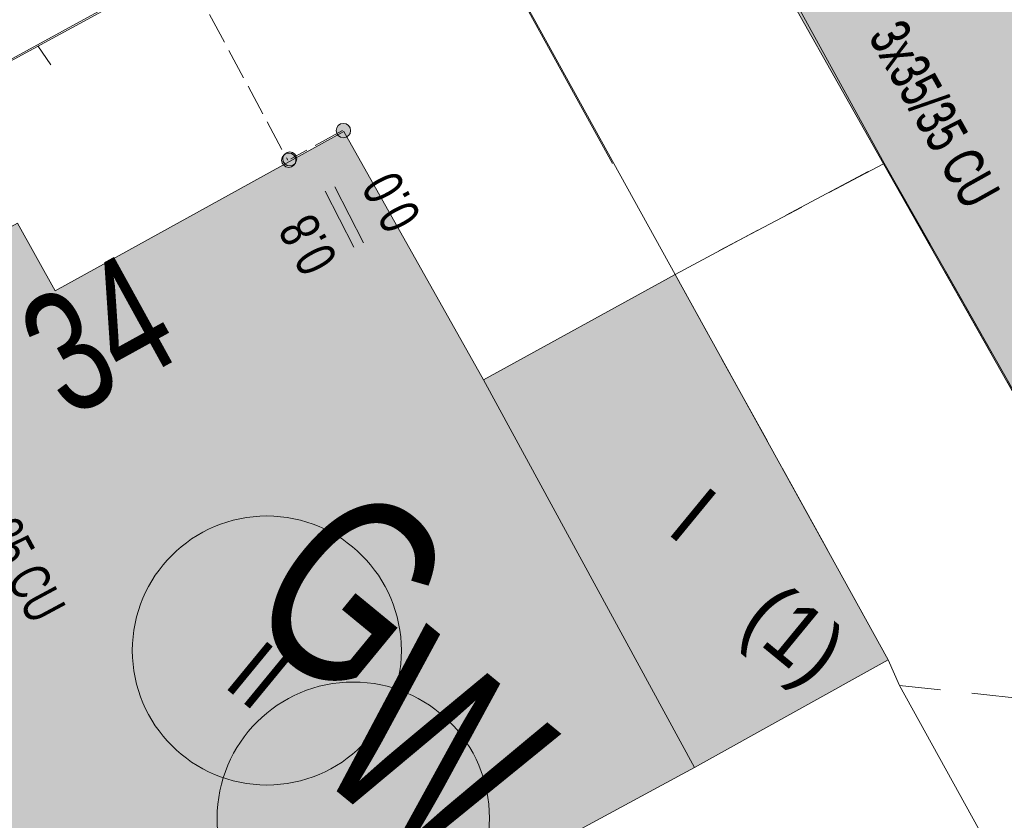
# Model space of a CAD drawing. Header units: metres. Extents: x -740 to 758, y -633 to 854.
# Tile 666 of 1056: x 185 to 199, y -199 to -189. Entities that reach past the tile are written whole.
import ezdxf

# ---------------------------------------------------------------- set-up
doc = ezdxf.new("R2010")
doc.units = ezdxf.units.M
doc.header["$MEASUREMENT"] = 0
doc.linetypes.add('1248_416', pattern=[1.664, 1.248, -0.416])
doc.linetypes.add('416_125', pattern=[0.5408, 0.416, -0.1248])
for name, color, linetype in [('Gas.LOVION', 7, 'Continuous'), ('Grundkarte.LOVION', 7, 'Continuous'), ('Grundkarte_Text.LOVION', 7, 'Continuous'), ('Strom.LOVION', 7, 'Continuous'), ('StromBemass.LOVION', 7, 'Continuous'), ('Wasser.LOVION', 7, 'Continuous')]:
    doc.layers.add(name, color=color, linetype=linetype)
doc.styles.add('ERSTELLTER_STIL_1', font='arial.ttf')

msp = doc.modelspace()

# ---------------------------------------------------------------- hatches: boundary and pattern name
at = {"layer": 'Grundkarte.LOVION', "linetype": 'Continuous', "lineweight": 18}
for color, points in [(9, [(203.274, -183.166), (200.557, -184.702), (199.916, -183.583), (197.305, -184.991), (197.855, -186.089), (195.192, -187.562), (196.944, -190.671), (200.087, -196.216), (200.183, -196.295), (203.978, -194.298), (203.477, -193.402), (207.658, -191.131), (203.592, -183.696)]), (9, [(206.908, -191.52), (198.295, -184.441), (197.313, -184.981), (197.89, -186.047), (195.226, -187.52), (196.952, -190.661), (200.165, -196.317), (204.013, -194.256), (203.511, -193.36)]), (9, [(182.426, -194.446), (187.592, -203.753), (191.709, -201.43), (191.229, -200.442), (194.429, -198.711), (191.618, -193.547), (189.758, -190.241), (185.916, -192.361), (185.415, -191.464), (182.778, -192.904), (183.381, -193.939)]), (254, [(191.618, -193.547), (194.429, -198.711), (197.008, -197.276), (194.171, -192.145)])]:
    msp.add_hatch(color=color, dxfattribs=at).paths.add_polyline_path(points)
at = {"layer": 'StromBemass.LOVION', "linetype": 'Continuous', "lineweight": 13}
for points in [[(189.827, -190.29), (189.834, -190.28), (189.84, -190.27), (189.844, -190.258), (189.847, -190.247), (189.849, -190.235), (189.849, -190.223), (189.847, -190.211), (189.844, -190.199), (189.84, -190.188), (189.834, -190.178), (189.827, -190.168), (189.818, -190.159), (189.809, -190.152), (189.799, -190.145), (189.788, -190.14), (189.777, -190.136), (189.765, -190.134), (189.753, -190.133), (189.741, -190.134), (189.729, -190.137), (189.718, -190.14), (189.707, -190.145), (189.697, -190.152), (189.687, -190.16), (189.679, -190.168), (189.672, -190.178), (189.666, -190.189), (189.662, -190.2), (189.659, -190.211), (189.658, -190.223), (189.658, -190.235), (189.659, -190.247), (189.662, -190.259), (189.667, -190.27), (189.673, -190.281), (189.68, -190.29), (189.688, -190.299), (189.697, -190.307), (189.707, -190.313), (189.718, -190.318), (189.73, -190.322), (189.741, -190.324), (189.753, -190.325), (189.765, -190.324), (189.777, -190.322), (189.789, -190.318), (189.8, -190.313), (189.81, -190.306), (189.819, -190.299)], [(189.1, -190.684), (189.107, -190.675), (189.113, -190.664), (189.117, -190.653), (189.12, -190.641), (189.121, -190.629), (189.121, -190.617), (189.12, -190.606), (189.117, -190.594), (189.112, -190.583), (189.106, -190.572), (189.099, -190.563), (189.091, -190.554), (189.082, -190.546), (189.072, -190.54), (189.061, -190.535), (189.049, -190.531), (189.038, -190.529), (189.026, -190.528), (189.014, -190.529), (189.002, -190.531), (188.991, -190.535), (188.98, -190.54), (188.97, -190.547), (188.961, -190.554), (188.952, -190.563), (188.945, -190.573), (188.94, -190.583), (188.935, -190.595), (188.932, -190.606), (188.931, -190.618), (188.931, -190.63), (188.932, -190.642), (188.935, -190.653), (188.94, -190.665), (188.946, -190.675), (188.953, -190.685), (188.961, -190.693), (188.97, -190.701), (188.98, -190.707), (188.991, -190.713), (189.003, -190.716), (189.014, -190.718), (189.026, -190.719), (189.038, -190.718), (189.05, -190.716), (189.061, -190.712), (189.072, -190.707), (189.082, -190.701), (189.092, -190.693)], [(189.111, -190.666), (189.118, -190.656), (189.123, -190.646), (189.128, -190.635), (189.13, -190.624), (189.132, -190.612), (189.132, -190.601), (189.13, -190.589), (189.127, -190.578), (189.123, -190.567), (189.117, -190.557), (189.111, -190.547), (189.103, -190.539), (189.094, -190.531), (189.084, -190.525), (189.073, -190.52), (189.062, -190.517), (189.05, -190.515), (189.039, -190.514), (189.027, -190.515), (189.016, -190.517), (189.005, -190.521), (188.994, -190.526), (188.984, -190.532), (188.975, -190.539), (188.967, -190.548), (188.96, -190.557), (188.955, -190.568), (188.951, -190.578), (188.948, -190.59), (188.946, -190.601), (188.946, -190.613), (188.948, -190.625), (188.951, -190.636), (188.955, -190.647), (188.961, -190.657), (188.968, -190.666), (188.976, -190.675), (188.985, -190.682), (188.995, -190.688), (189.005, -190.693), (189.016, -190.697), (189.028, -190.699), (189.039, -190.7), (189.051, -190.699), (189.063, -190.697), (189.074, -190.693), (189.084, -190.688), (189.094, -190.682), (189.103, -190.674)]]:
    msp.add_hatch(color=7, dxfattribs=at).paths.add_polyline_path(points)

# ---------------------------------------------------------------- linework, layer by layer
at = {"layer": 'Gas.LOVION', "color": 5, "linetype": 'Continuous', "lineweight": 18}
msp.add_circle((188.734, -197.152), 1.791, dxfattribs=at)
at = {"layer": 'Grundkarte.LOVION', "color": 8, "linetype": 'Continuous', "lineweight": 18}
for points in [[(196.655, -183.094), (190.903, -186.228), (178.193, -193.175), (136.111, -216.205), (116.052, -227.181), (110.888, -229.991), (103.805, -216.792), (116.875, -209.603), (130.121, -202.397), (136.77, -198.762), (140.638, -196.61), (144.513, -194.517), (145.887, -193.762), (148.466, -192.328), (151.188, -190.85), (152.366, -190.203), (156.24, -188.11), (159.945, -186.092), (164.041, -183.859), (175.743, -177.484), (179.67, -175.327), (183.57, -173.202), (184.186, -172.846)], [(196.655, -183.094), (190.903, -186.228), (178.193, -193.175), (136.111, -216.205), (116.052, -227.181), (110.888, -229.991), (103.805, -216.792), (116.875, -209.603), (130.121, -202.397), (136.77, -198.762), (140.638, -196.61), (144.513, -194.517), (145.887, -193.762), (148.466, -192.328), (151.188, -190.85), (152.366, -190.203), (156.24, -188.11), (159.945, -186.092), (164.041, -183.859), (175.743, -177.484), (179.67, -175.327), (183.57, -173.202), (184.186, -172.846)], [(189.096, -187.182), (190.895, -186.238), (193.338, -190.669), (190.895, -186.238), (204.114, -179.064), (219.976, -207.985), (216.606, -209.792)], [(224.134, -205.678), (220.011, -207.943), (214.364, -197.648), (220.011, -207.943), (206.855, -215.17), (197.159, -197.616), (197.008, -197.276), (194.171, -192.145), (190.903, -186.228), (196.655, -183.094)], [(200.087, -196.216), (196.944, -190.671), (195.192, -187.562), (197.855, -186.089), (197.305, -184.991), (199.916, -183.583), (200.557, -184.702), (203.274, -183.166), (203.592, -183.696), (207.658, -191.131), (203.477, -193.402), (203.978, -194.298), (200.183, -196.295)], [(206.908, -191.52), (203.511, -193.36), (204.013, -194.256), (200.165, -196.317), (196.952, -190.661), (195.226, -187.52), (197.89, -186.047), (197.313, -184.981), (198.295, -184.441)], [(188.802, -187.409), (178.193, -193.175)], [(185.859, -189.352), (185.687, -189.103)]]:
    msp.add_lwpolyline(points, dxfattribs=at)
at = {"layer": 'Grundkarte.LOVION', "color": 253, "linetype": 'Continuous', "lineweight": 18}
msp.add_lwpolyline([(136.111, -216.205), (178.193, -193.175), (194.146, -222.117), (206.855, -215.17), (224.134, -205.678), (206.855, -215.17), (194.146, -222.117), (178.193, -193.175), (190.903, -186.228), (196.655, -183.094)], dxfattribs=at)
at = {"layer": 'Grundkarte.LOVION', "color": 8, "linetype": 'Continuous', "lineweight": 18}
for points in [[(178.193, -193.175), (190.903, -186.228), (194.171, -192.145), (197.008, -197.276), (197.159, -197.616), (206.855, -215.17), (194.146, -222.117)], [(182.426, -194.446), (183.381, -193.939), (182.778, -192.904), (185.415, -191.464), (185.916, -192.361), (189.758, -190.241), (191.618, -193.547), (194.429, -198.711), (191.229, -200.442), (191.709, -201.43), (187.592, -203.753)], [(191.618, -193.547), (194.171, -192.145), (197.008, -197.276), (194.429, -198.711)]]:
    msp.add_lwpolyline(points, close=True, dxfattribs=at)
at = {"layer": 'Grundkarte.LOVION', "color": 8, "linetype": '1248_416', "lineweight": 18}
msp.add_lwpolyline([(204.849, -195.859), (201.013, -198.037), (197.159, -197.616), (197.008, -197.276), (194.171, -192.145), (196.952, -190.661), (200.165, -196.317), (204.013, -194.256)], close=True, dxfattribs=at)
msp.add_lwpolyline([(194.752, -191.831), (196.944, -190.671), (200.087, -196.216)], dxfattribs=at)
at = {"layer": 'StromBemass.LOVION', "color": 7, "linetype": '416_125', "lineweight": 13}
for points in [[(187.205, -187.255), (189.013, -190.625)], [(189.742, -190.228), (189.055, -190.606)]]:
    msp.add_lwpolyline(points, dxfattribs=at)
at = {"layer": 'StromBemass.LOVION', "color": 7, "linetype": 'Continuous', "lineweight": 13}
for points in [[(190.021, -191.723), (189.638, -190.977)], [(189.894, -191.78), (189.511, -191.034)]]:
    msp.add_lwpolyline(points, dxfattribs=at)
for centre, radius in [((189.753, -190.229), 0.0957), ((189.026, -190.624), 0.0954), ((189.039, -190.607), 0.0929)]:
    msp.add_circle(centre, radius, dxfattribs=at)
at = {"layer": 'Wasser.LOVION', "color": 94, "linetype": 'Continuous', "lineweight": 18}
msp.add_circle((189.885, -199.385), 1.813, dxfattribs=at)

# ---------------------------------------------------------------- texts
at = {"layer": 'Gas.LOVION', "color": 5, "linetype": 'Continuous', "lineweight": 18, "insert": (188.309, -196.728), "char_height": 2.48985, "attachment_point": 7, "rotation": 320.5841, "style": 'ERSTELLTER_STIL_1'}
msp.add_mtext('{\\A1;\\W0.71560x;G}', dxfattribs=at)
at = {"layer": 'Grundkarte_Text.LOVION', "color": 8, "linetype": 'Continuous', "lineweight": 18, "insert": (186.1, -194.095), "char_height": 1.6008, "attachment_point": 7, "rotation": 28.8434, "style": 'ERSTELLTER_STIL_1'}
msp.add_mtext('{\\A1;\\W0.71560x;34}', dxfattribs=at)
at = {"layer": 'Grundkarte_Text.LOVION', "color": 7, "linetype": 'Continuous', "lineweight": 13, "char_height": 0.83074, "attachment_point": 7, "rotation": 320.5848, "style": 'ERSTELLTER_STIL_1'}
for s, insert in [('{\\A1;\\W0.89436x;I}', (194.037, -195.575)), ('{\\A1;\\W0.89449x;(1)}', (194.853, -197.034)), ('{\\A1;\\W0.89445x;II}', (188.136, -197.618))]:
    msp.add_mtext(s, dxfattribs=dict(at, insert=insert))
at = {"layer": 'Strom.LOVION', "color": 5, "linetype": 'Continuous', "lineweight": 18, "attachment_point": 7, "style": 'ERSTELLTER_STIL_1'}
for s, insert, char_height, rotation in [('{\\A1;\\W0.67978x;3x35/35 CU }', (196.736, -188.973), 0.53357, 299.2443), ('{\\A1;\\W0.67978x;3x35/35 CU }', (196.728, -188.983), 0.53357, 299.2443), ('{\\A1;\\W0.66794x;4x35 CU }', (184.679, -195.127), 0.53351, 298.2474)]:
    msp.add_mtext(s, dxfattribs=dict(at, insert=insert, char_height=char_height, rotation=rotation))
at = {"layer": 'StromBemass.LOVION', "color": 7, "linetype": 'Continuous', "lineweight": 13, "attachment_point": 7, "style": 'ERSTELLTER_STIL_1'}
for s, insert, char_height, rotation in [('{\\A1;\\W0.71558x;0.0}', (190.809, -191.379), 0.53356, 118.2345), ('{\\A1;\\W0.71553x;0.8}', (189.698, -191.947), 0.53358, 118.237)]:
    msp.add_mtext(s, dxfattribs=dict(at, insert=insert, char_height=char_height, rotation=rotation))
at = {"layer": 'Wasser.LOVION', "color": 94, "linetype": 'Continuous', "lineweight": 18, "insert": (189.266, -198.699), "char_height": 2.48982, "attachment_point": 7, "rotation": 320.5851, "style": 'ERSTELLTER_STIL_1'}
msp.add_mtext('{\\A1;\\W0.71562x;W}', dxfattribs=at)

doc.saveas('drawing.dxf')
